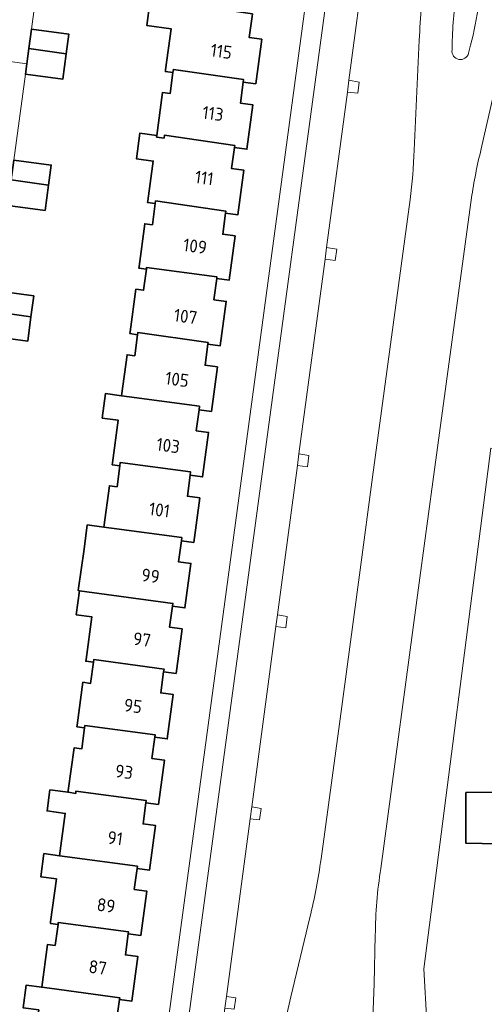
# Model space of a CAD drawing. Extents: x 150256 to 156914, y 461459 to 469481.
# Tile 595 of 656: x 154814 to 154862, y 468007 to 468110. Entities that reach past the tile are written whole.
import ezdxf
from ezdxf.enums import TextEntityAlignment as Align

# ---------------------------------------------------------------- set-up
doc = ezdxf.new("R2010")
doc.units = 0
doc.header["$LTSCALE"] = 0.75
for name, color, linetype, lineweight in [('B-RO-IE-TERREINAFSCHEIDING_KUNSTMATIG_HEKWERK-G', 251, 'IE-TERREINAFSCHEIDING-KUNSTMATIG', 18), ('B-RO-OG-BEBOUWING-GV', 6, 'CONTINUOUS', 35), ('B-RO-OG-BEBOUWING-T18', 1, 'CONTINUOUS', 18), ('B-RO-OG-TERREIN_CULTUURSCHEIDING-GV', 251, 'CONTINUOUS', 18), ('B-RO-VH-VERHARDING_ASFALT-GV', 251, 'CONTINUOUS', 18), ('B-RO-VH-VERHARDING_BETONSTRAATSTEEN-GV', 251, 'CONTINUOUS', 18), ('B-RO-VH-VERHARDING_TEGEL-GV', 251, 'CONTINUOUS', 18)]:
    doc.layers.add(name, color=color, linetype=linetype, lineweight=lineweight)
doc.styles.add('NLCS-ISO-M200-T18', font='NLCS-ISO.ttf', dxfattribs={"height": 360})
doc.linetypes.add('IE-TERREINAFSCHEIDING-KUNSTMATIG', pattern='A,4,[82,NLCS.SHX,S=0.75,R=90,X=0,Y=0],4,-2', length=10)

msp = doc.modelspace()

# ---------------------------------------------------------------- linework, layer by layer
at = {"layer": 'B-RO-IE-TERREINAFSCHEIDING_KUNSTMATIG_HEKWERK-G'}
for points in [[(154855.684, 468011.133), (154862.682, 468065.459)], [(154855.684, 468011.133), (154862.682, 468065.459)], [(154856.308, 468000), (154855.684, 468011.133)], [(154856.308, 468000), (154855.684, 468011.133)]]:
    msp.add_lwpolyline(points, dxfattribs=at)
at = {"layer": 'B-RO-OG-BEBOUWING-GV'}
for points in [[(154837.762, 468110.503), (154837.799, 468110.774), (154830.475, 468111.838), (154830.428, 468111.493), (154829.635, 468111.6), (154827.179, 468111.931), (154827.084, 468111.944), (154826.765, 468109.578), (154829.316, 468109.233), (154828.736, 468104.94), (154828.712, 468104.762), (154829.505, 468104.655), (154829.549, 468104.98), (154836.873, 468103.916), (154836.839, 468103.665), (154838.137, 468103.49), (154838.763, 468108.128), (154837.465, 468108.304)], [(154837.762, 468110.503), (154837.799, 468110.774), (154830.475, 468111.838), (154830.428, 468111.493), (154829.635, 468111.6), (154827.179, 468111.931), (154827.084, 468111.944), (154826.765, 468109.578), (154829.316, 468109.233), (154828.736, 468104.94), (154828.712, 468104.762), (154829.505, 468104.655), (154829.549, 468104.98), (154836.873, 468103.916), (154836.839, 468103.665), (154838.137, 468103.49), (154838.763, 468108.128), (154837.465, 468108.304)], [(154814.747, 468109.198), (154814.476, 468107.17), (154818.365, 468106.605), (154818.642, 468108.677)], [(154814.747, 468109.198), (154814.476, 468107.17), (154818.365, 468106.605), (154818.642, 468108.677)], [(154818.365, 468106.605), (154814.476, 468107.17), (154814.263, 468105.573), (154814.116, 468104.475), (154818.011, 468103.954)], [(154818.365, 468106.605), (154814.476, 468107.17), (154814.263, 468105.573), (154814.116, 468104.475), (154818.011, 468103.954)], [(154828.583, 468097.817), (154828.624, 468098.122), (154835.948, 468097.058), (154835.917, 468096.827), (154837.215, 468096.652), (154837.839, 468101.29), (154836.542, 468101.465), (154836.839, 468103.665), (154836.873, 468103.916), (154829.549, 468104.98), (154829.505, 468104.655), (154829.208, 468102.455), (154828.415, 468102.561), (154827.813, 468098.095), (154827.79, 468097.924)], [(154828.583, 468097.817), (154828.624, 468098.122), (154835.948, 468097.058), (154835.917, 468096.827), (154837.215, 468096.652), (154837.839, 468101.29), (154836.542, 468101.465), (154836.839, 468103.665), (154836.873, 468103.916), (154829.549, 468104.98), (154829.505, 468104.655), (154829.208, 468102.455), (154828.415, 468102.561), (154827.813, 468098.095), (154827.79, 468097.924)], [(154835.917, 468096.827), (154835.948, 468097.058), (154828.624, 468098.122), (154828.583, 468097.817), (154827.79, 468097.924), (154827.813, 468098.095), (154826.052, 468098.333), (154825.69, 468095.653), (154827.451, 468095.415), (154826.891, 468091.263), (154826.867, 468091.086), (154827.659, 468090.979), (154827.697, 468091.264), (154835.022, 468090.2), (154834.994, 468089.989), (154836.292, 468089.814), (154836.918, 468094.453), (154835.62, 468094.628)], [(154835.917, 468096.827), (154835.948, 468097.058), (154828.624, 468098.122), (154828.583, 468097.817), (154827.79, 468097.924), (154827.813, 468098.095), (154826.052, 468098.333), (154825.69, 468095.653), (154827.451, 468095.415), (154826.891, 468091.263), (154826.867, 468091.086), (154827.659, 468090.979), (154827.697, 468091.264), (154835.022, 468090.2), (154834.994, 468089.989), (154836.292, 468089.814), (154836.918, 468094.453), (154835.62, 468094.628)], [(154812.633, 468093.453), (154816.522, 468092.888), (154816.803, 468094.992), (154812.908, 468095.513)], [(154812.633, 468093.453), (154816.522, 468092.888), (154816.803, 468094.992), (154812.908, 468095.513)], [(154816.522, 468092.888), (154812.633, 468093.453), (154812.277, 468090.789), (154816.172, 468090.268)], [(154816.522, 468092.888), (154812.633, 468093.453), (154812.277, 468090.789), (154816.172, 468090.268)], [(154827.659, 468090.979), (154827.363, 468088.779), (154826.57, 468088.886), (154825.969, 468084.425), (154825.945, 468084.248), (154826.738, 468084.141), (154826.762, 468084.318), (154834.096, 468083.328), (154834.072, 468083.152), (154835.37, 468082.976), (154835.995, 468087.615), (154834.698, 468087.79), (154834.994, 468089.989), (154835.022, 468090.2), (154827.697, 468091.264)], [(154827.659, 468090.979), (154827.363, 468088.779), (154826.57, 468088.886), (154825.969, 468084.425), (154825.945, 468084.248), (154826.738, 468084.141), (154826.762, 468084.318), (154834.096, 468083.328), (154834.072, 468083.152), (154835.37, 468082.976), (154835.995, 468087.615), (154834.698, 468087.79), (154834.994, 468089.989), (154835.022, 468090.2), (154827.697, 468091.264)], [(154834.072, 468083.152), (154834.096, 468083.328), (154826.762, 468084.318), (154826.738, 468084.141), (154826.441, 468081.941), (154825.648, 468082.048), (154825.046, 468077.587), (154825.022, 468077.41), (154825.815, 468077.303), (154825.848, 468077.546), (154833.172, 468076.483), (154833.149, 468076.314), (154834.447, 468076.139), (154835.073, 468080.777), (154833.775, 468080.952)], [(154834.072, 468083.152), (154834.096, 468083.328), (154826.762, 468084.318), (154826.738, 468084.141), (154826.441, 468081.941), (154825.648, 468082.048), (154825.046, 468077.587), (154825.022, 468077.41), (154825.815, 468077.303), (154825.848, 468077.546), (154833.172, 468076.483), (154833.149, 468076.314), (154834.447, 468076.139), (154835.073, 468080.777), (154833.775, 468080.952)], [(154810.798, 468079.729), (154814.688, 468079.165), (154814.979, 468081.349), (154811.083, 468081.869)], [(154810.798, 468079.729), (154814.688, 468079.165), (154814.979, 468081.349), (154811.083, 468081.869)], [(154814.688, 468079.165), (154810.798, 468079.729), (154810.454, 468077.152), (154814.35, 468076.632)], [(154814.688, 468079.165), (154810.798, 468079.729), (154810.454, 468077.152), (154814.35, 468076.632)], [(154832.227, 468069.476), (154833.524, 468069.3), (154834.15, 468073.939), (154832.853, 468074.114), (154833.149, 468076.314), (154833.172, 468076.483), (154825.848, 468077.546), (154825.815, 468077.303), (154825.519, 468075.104), (154824.726, 468075.211), (154824.149, 468070.932), (154824.942, 468070.825), (154832.275, 468069.835)], [(154832.227, 468069.476), (154833.524, 468069.3), (154834.15, 468073.939), (154832.853, 468074.114), (154833.149, 468076.314), (154833.172, 468076.483), (154825.848, 468077.546), (154825.815, 468077.303), (154825.519, 468075.104), (154824.726, 468075.211), (154824.149, 468070.932), (154824.942, 468070.825), (154832.275, 468069.835)], [(154823.97, 468063.627), (154824.016, 468063.966), (154831.35, 468062.976), (154831.304, 468062.638), (154832.602, 468062.463), (154833.227, 468067.101), (154831.93, 468067.276), (154832.227, 468069.476), (154832.275, 468069.835), (154824.942, 468070.825), (154824.149, 468070.932), (154822.468, 468071.159), (154822.122, 468068.6), (154823.802, 468068.373), (154823.201, 468063.911), (154823.177, 468063.735)], [(154823.97, 468063.627), (154824.016, 468063.966), (154831.35, 468062.976), (154831.304, 468062.638), (154832.602, 468062.463), (154833.227, 468067.101), (154831.93, 468067.276), (154832.227, 468069.476), (154832.275, 468069.835), (154824.942, 468070.825), (154824.149, 468070.932), (154822.468, 468071.159), (154822.122, 468068.6), (154823.802, 468068.373), (154823.201, 468063.911), (154823.177, 468063.735)], [(154830.382, 468055.8), (154831.679, 468055.625), (154832.305, 468060.264), (154831.008, 468060.439), (154831.304, 468062.638), (154831.35, 468062.976), (154824.016, 468063.966), (154823.97, 468063.627), (154823.674, 468061.428), (154822.881, 468061.535), (154822.298, 468057.216), (154823.091, 468057.109), (154830.425, 468056.119)], [(154830.382, 468055.8), (154831.679, 468055.625), (154832.305, 468060.264), (154831.008, 468060.439), (154831.304, 468062.638), (154831.35, 468062.976), (154824.016, 468063.966), (154823.97, 468063.627), (154823.674, 468061.428), (154822.881, 468061.535), (154822.298, 468057.216), (154823.091, 468057.109), (154830.425, 468056.119)], [(154829.459, 468048.962), (154830.757, 468048.787), (154831.383, 468053.426), (154830.085, 468053.601), (154830.382, 468055.8), (154830.425, 468056.119), (154823.091, 468057.109), (154822.298, 468057.216), (154820.567, 468057.45), (154820.227, 468054.931), (154819.619, 468050.594), (154819.749, 468050.576), (154829.499, 468049.26)], [(154829.459, 468048.962), (154830.757, 468048.787), (154831.383, 468053.426), (154830.085, 468053.601), (154830.382, 468055.8), (154830.425, 468056.119), (154823.091, 468057.109), (154822.298, 468057.216), (154820.567, 468057.45), (154820.227, 468054.931), (154819.619, 468050.594), (154819.749, 468050.576), (154829.499, 468049.26)], [(154828.537, 468042.124), (154829.835, 468041.949), (154830.461, 468046.588), (154829.163, 468046.763), (154829.459, 468048.962), (154829.499, 468049.26), (154819.749, 468050.576), (154819.412, 468048.078), (154821.036, 468047.859), (154820.434, 468043.397), (154820.41, 468043.22), (154821.203, 468043.113), (154821.241, 468043.392), (154828.575, 468042.402)], [(154828.537, 468042.124), (154829.835, 468041.949), (154830.461, 468046.588), (154829.163, 468046.763), (154829.459, 468048.962), (154829.499, 468049.26), (154819.749, 468050.576), (154819.412, 468048.078), (154821.036, 468047.859), (154820.434, 468043.397), (154820.41, 468043.22), (154821.203, 468043.113), (154821.241, 468043.392), (154828.575, 468042.402)], [(154820.28, 468036.275), (154820.315, 468036.534), (154827.649, 468035.544), (154827.614, 468035.285), (154828.912, 468035.111), (154829.538, 468039.75), (154828.24, 468039.924), (154828.537, 468042.124), (154828.575, 468042.402), (154821.241, 468043.392), (154821.203, 468043.113), (154820.906, 468040.915), (154820.113, 468041.022), (154819.511, 468036.559), (154819.487, 468036.382)], [(154820.28, 468036.275), (154820.315, 468036.534), (154827.649, 468035.544), (154827.614, 468035.285), (154828.912, 468035.111), (154829.538, 468039.75), (154828.24, 468039.924), (154828.537, 468042.124), (154828.575, 468042.402), (154821.241, 468043.392), (154821.203, 468043.113), (154820.906, 468040.915), (154820.113, 468041.022), (154819.511, 468036.559), (154819.487, 468036.382)], [(154820.28, 468036.275), (154819.984, 468034.077), (154819.191, 468034.184), (154818.589, 468029.721), (154818.564, 468029.544), (154819.358, 468029.437), (154819.39, 468029.676), (154826.724, 468028.686), (154826.692, 468028.448), (154827.989, 468028.273), (154828.615, 468032.912), (154827.318, 468033.087), (154827.614, 468035.285), (154827.649, 468035.544), (154820.315, 468036.534)], [(154820.28, 468036.275), (154819.984, 468034.077), (154819.191, 468034.184), (154818.589, 468029.721), (154818.564, 468029.544), (154819.358, 468029.437), (154819.39, 468029.676), (154826.724, 468028.686), (154826.692, 468028.448), (154827.989, 468028.273), (154828.615, 468032.912), (154827.318, 468033.087), (154827.614, 468035.285), (154827.649, 468035.544), (154820.315, 468036.534)], [(154825.77, 468021.61), (154827.067, 468021.435), (154827.693, 468026.075), (154826.395, 468026.25), (154826.692, 468028.448), (154826.724, 468028.686), (154819.39, 468029.676), (154819.358, 468029.437), (154818.564, 468029.544), (154816.664, 468029.8), (154816.367, 468027.602), (154818.268, 468027.346), (154817.672, 468022.925), (154818.464, 468022.818), (154825.799, 468021.828)], [(154825.77, 468021.61), (154827.067, 468021.435), (154827.693, 468026.075), (154826.395, 468026.25), (154826.692, 468028.448), (154826.724, 468028.686), (154819.39, 468029.676), (154819.358, 468029.437), (154818.564, 468029.544), (154816.664, 468029.8), (154816.367, 468027.602), (154818.268, 468027.346), (154817.672, 468022.925), (154818.464, 468022.818), (154825.799, 468021.828)], [(154860.077, 468029.534), (154860.076, 468024.237), (154863.481, 468024.182), (154863.509, 468029.56)], [(154860.077, 468029.534), (154860.076, 468024.237), (154863.481, 468024.182), (154863.509, 468029.56)], [(154817.513, 468015.761), (154817.54, 468015.96), (154824.874, 468014.97), (154824.847, 468014.772), (154826.144, 468014.597), (154826.77, 468019.237), (154825.473, 468019.412), (154825.77, 468021.61), (154825.799, 468021.828), (154818.464, 468022.818), (154817.672, 468022.925), (154816.035, 468023.146), (154815.706, 468020.731), (154817.346, 468020.508), (154816.744, 468016.045), (154816.72, 468015.868)], [(154817.513, 468015.761), (154817.54, 468015.96), (154824.874, 468014.97), (154824.847, 468014.772), (154826.144, 468014.597), (154826.77, 468019.237), (154825.473, 468019.412), (154825.77, 468021.61), (154825.799, 468021.828), (154818.464, 468022.818), (154817.672, 468022.925), (154816.035, 468023.146), (154815.706, 468020.731), (154817.346, 468020.508), (154816.744, 468016.045), (154816.72, 468015.868)], [(154823.925, 468007.934), (154825.222, 468007.759), (154825.848, 468012.399), (154824.551, 468012.574), (154824.847, 468014.772), (154824.874, 468014.97), (154817.54, 468015.96), (154817.513, 468015.761), (154817.216, 468013.563), (154816.423, 468013.67), (154815.821, 468009.209), (154816.615, 468009.102), (154823.949, 468008.112)], [(154823.925, 468007.934), (154825.222, 468007.759), (154825.848, 468012.399), (154824.551, 468012.574), (154824.847, 468014.772), (154824.874, 468014.97), (154817.54, 468015.96), (154817.513, 468015.761), (154817.216, 468013.563), (154816.423, 468013.67), (154815.821, 468009.209), (154816.615, 468009.102), (154823.949, 468008.112)], [(154815.501, 468006.832), (154814.874, 468002.182), (154824.3, 468000.92), (154824.927, 468005.561), (154823.628, 468005.736), (154823.925, 468007.934), (154823.949, 468008.112), (154816.615, 468009.102), (154815.821, 468009.209), (154814.208, 468009.427), (154813.887, 468007.05)], [(154815.501, 468006.832), (154814.874, 468002.182), (154824.3, 468000.92), (154824.927, 468005.561), (154823.628, 468005.736), (154823.925, 468007.934), (154823.949, 468008.112), (154816.615, 468009.102), (154815.821, 468009.209), (154814.208, 468009.427), (154813.887, 468007.05)]]:
    msp.add_lwpolyline(points, close=True, dxfattribs=at)
at = {"layer": 'B-RO-OG-TERREIN_CULTUURSCHEIDING-GV'}
for points in [[(154855.856, 468115.227), (154856, 468116.412), (154849.644, 468117.121), (154847.869, 468103.849), (154848.948, 468103.66), (154848.799, 468102.497), (154847.705, 468102.626), (154845.535, 468086.405), (154846.598, 468086.239), (154846.428, 468085.051), (154845.371, 468085.175), (154842.653, 468064.863), (154843.692, 468064.696), (154843.53, 468063.511), (154842.489, 468063.635), (154841.175, 468053.811), (154840.406, 468048.066)], [(154855.856, 468115.227), (154856, 468116.412), (154849.644, 468117.121), (154847.869, 468103.849), (154848.948, 468103.66), (154848.799, 468102.497), (154847.705, 468102.626), (154845.535, 468086.405), (154846.598, 468086.239), (154846.428, 468085.051), (154845.371, 468085.175), (154842.653, 468064.863), (154843.692, 468064.696), (154843.53, 468063.511), (154842.489, 468063.635), (154841.175, 468053.811), (154840.406, 468048.066)], [(154854.667, 468096.568), (154855.205, 468108.037)], [(154854.667, 468096.568), (154855.205, 468108.037)], [(154864.049, 468107.217), (154861.751, 468097)], [(154864.049, 468107.217), (154861.751, 468097)], [(154844.959, 468022.588), (154846.871, 468036.7), (154849.026, 468052.755), (154850.325, 468062.437), (154854.24, 468091.397)], [(154844.959, 468022.588), (154846.871, 468036.7), (154849.026, 468052.755), (154850.325, 468062.437), (154854.24, 468091.397)], [(154860.7, 468091.845), (154856.62, 468061.943), (154855.272, 468051.915), (154851.199, 468021.605)], [(154860.7, 468091.845), (154856.62, 468061.943), (154855.272, 468051.915), (154851.199, 468021.605)], [(154856.296, 467990.182), (154856.696, 467992.823), (154856.308, 468000), (154855.684, 468011.133), (154862.682, 468065.459), (154865.21, 468065.192), (154865.509, 468066.631), (154866.484, 468072.823)], [(154856.296, 467990.182), (154856.696, 467992.823), (154856.308, 468000), (154855.684, 468011.133), (154862.682, 468065.459), (154865.21, 468065.192), (154865.509, 468066.631), (154866.484, 468072.823)], [(154840.406, 468048.066), (154841.414, 468047.905), (154841.275, 468046.713), (154840.242, 468046.836), (154837.725, 468028.019), (154838.699, 468027.869), (154838.55, 468026.658), (154837.56, 468026.791), (154835.08, 468008.252), (154836.052, 468008.085), (154835.906, 468006.92), (154834.915, 468007.02), (154834.088, 468000.835), (154833.238, 467995.826)], [(154840.406, 468048.066), (154841.414, 468047.905), (154841.275, 468046.713), (154840.242, 468046.836), (154837.725, 468028.019), (154838.699, 468027.869), (154838.55, 468026.658), (154837.56, 468026.791), (154835.08, 468008.252), (154836.052, 468008.085), (154835.906, 468006.92), (154834.915, 468007.02), (154834.088, 468000.835), (154833.238, 467995.826)], [(154835.628, 467993.123), (154839.205, 467992.611), (154840.553, 468002.543), (154841.076, 468005.006), (154841.791, 468008.216), (154843.8, 468016.486)], [(154835.628, 467993.123), (154839.205, 467992.611), (154840.553, 468002.543), (154841.076, 468005.006), (154841.791, 468008.216), (154843.8, 468016.486)], [(154850.619, 468014.621), (154850.497, 468009.565), (154850.279, 468004.214), (154850.157, 468002.247)], [(154850.619, 468014.621), (154850.497, 468009.565), (154850.279, 468004.214), (154850.157, 468002.247)]]:
    msp.add_lwpolyline(points, dxfattribs=at)
for points in [[(154855.205, 468108.037, -0.0218332), (154855.856, 468115.227)], [(154855.205, 468108.037, -0.0218332), (154855.856, 468115.227)], [(154854.24, 468091.397, 0.0257206), (154854.667, 468096.568)], [(154854.24, 468091.397, 0.0257206), (154854.667, 468096.568)], [(154861.751, 468097, 0.0261683), (154860.7, 468091.845)], [(154861.751, 468097, 0.0261683), (154860.7, 468091.845)], [(154843.8, 468016.486, 0.0254183), (154844.959, 468022.588)], [(154843.8, 468016.486, 0.0254183), (154844.959, 468022.588)], [(154851.199, 468021.605, 0.0401005), (154850.619, 468014.621)], [(154851.199, 468021.605, 0.0401005), (154850.619, 468014.621)]]:
    msp.add_lwpolyline(points, format="xyb", dxfattribs=at)
at = {"layer": 'B-RO-VH-VERHARDING_ASFALT-GV'}
for points in [[(154848.656, 468139.32), (154848.601, 468138.567), (154848.475, 468137.106), (154848.314, 468135.649), (154848.294, 468135.555), (154848.287, 468135.508), (154846.879, 468122.383), (154846.871, 468122.296), (154846.129, 468116.813), (154837.664, 468054.284), (154830.315, 468000), (154829.89, 467996.928), (154829.882, 467996.889), (154829.15, 467991.871)], [(154848.656, 468139.32), (154848.601, 468138.567), (154848.475, 468137.106), (154848.314, 468135.649), (154848.294, 468135.555), (154848.287, 468135.508), (154846.879, 468122.383), (154846.871, 468122.296), (154846.129, 468116.813), (154837.664, 468054.284), (154830.315, 468000), (154829.89, 467996.928), (154829.882, 467996.889), (154829.15, 467991.871)], [(154832.584, 467991.057), (154833.238, 467995.826), (154834.088, 468000.835), (154834.915, 468007.02), (154835.08, 468008.252), (154837.56, 468026.791), (154837.725, 468028.019), (154840.242, 468046.836), (154840.406, 468048.066), (154841.175, 468053.811), (154842.489, 468063.635), (154842.653, 468064.863), (154845.371, 468085.175), (154845.535, 468086.405), (154847.705, 468102.626), (154847.869, 468103.849), (154849.644, 468117.121)], [(154832.584, 467991.057), (154833.238, 467995.826), (154834.088, 468000.835), (154834.915, 468007.02), (154835.08, 468008.252), (154837.56, 468026.791), (154837.725, 468028.019), (154840.242, 468046.836), (154840.406, 468048.066), (154841.175, 468053.811), (154842.489, 468063.635), (154842.653, 468064.863), (154845.371, 468085.175), (154845.535, 468086.405), (154847.705, 468102.626), (154847.869, 468103.849), (154849.644, 468117.121)], [(154855.205, 468108.037), (154854.667, 468096.568)], [(154855.205, 468108.037), (154854.667, 468096.568)], [(154858.624, 468107.013), (154858.642, 468107.658)], [(154858.624, 468107.013), (154858.642, 468107.658)], [(154860.427, 468106.965), (154860.353, 468106.677)], [(154860.427, 468106.965), (154860.353, 468106.677)], [(154861.751, 468097), (154864.049, 468107.217)], [(154861.751, 468097), (154864.049, 468107.217)], [(154854.24, 468091.397), (154850.325, 468062.437), (154849.026, 468052.755), (154846.871, 468036.7), (154844.959, 468022.588)], [(154854.24, 468091.397), (154850.325, 468062.437), (154849.026, 468052.755), (154846.871, 468036.7), (154844.959, 468022.588)], [(154851.199, 468021.605), (154855.272, 468051.915), (154856.62, 468061.943), (154860.7, 468091.845)], [(154851.199, 468021.605), (154855.272, 468051.915), (154856.62, 468061.943), (154860.7, 468091.845)], [(154843.8, 468016.486), (154841.791, 468008.216), (154841.076, 468005.006), (154840.553, 468002.543), (154839.205, 467992.611), (154838.501, 467987.602)], [(154843.8, 468016.486), (154841.791, 468008.216), (154841.076, 468005.006), (154840.553, 468002.543), (154839.205, 467992.611), (154838.501, 467987.602)], [(154850.157, 468002.247), (154850.279, 468004.214), (154850.497, 468009.565), (154850.619, 468014.621)], [(154850.157, 468002.247), (154850.279, 468004.214), (154850.497, 468009.565), (154850.619, 468014.621)]]:
    msp.add_lwpolyline(points, dxfattribs=at)
for points in [[(154855.856, 468115.227, 0.0218332), (154855.205, 468108.037)], [(154855.856, 468115.227, 0.0218332), (154855.205, 468108.037)], [(154861.883, 468115.659, -0.0434913), (154860.427, 468106.965)], [(154861.883, 468115.659, -0.0434913), (154860.427, 468106.965)], [(154858.642, 468107.658, -0.0267577), (154859.126, 468113.563)], [(154858.642, 468107.658, -0.0267577), (154859.126, 468113.563)], [(154860.353, 468106.677, -0.9392069), (154858.624, 468107.013)], [(154860.353, 468106.677, -0.9392069), (154858.624, 468107.013)], [(154854.667, 468096.568, -0.0257206), (154854.24, 468091.397)], [(154854.667, 468096.568, -0.0257206), (154854.24, 468091.397)], [(154860.7, 468091.845, -0.0261683), (154861.751, 468097)], [(154860.7, 468091.845, -0.0261683), (154861.751, 468097)], [(154844.959, 468022.588, -0.0254183), (154843.8, 468016.486)], [(154844.959, 468022.588, -0.0254183), (154843.8, 468016.486)], [(154850.619, 468014.621, -0.0401005), (154851.199, 468021.605)], [(154850.619, 468014.621, -0.0401005), (154851.199, 468021.605)]]:
    msp.add_lwpolyline(points, format="xyb", dxfattribs=at)
at = {"layer": 'B-RO-VH-VERHARDING_BETONSTRAATSTEEN-GV'}
for points in [[(154808.462, 468108.579), (154808.214, 468106.4), (154814.263, 468105.573), (154814.476, 468107.17), (154814.747, 468109.198), (154815.932, 468118.007), (154815.292, 468118.364), (154815.079, 468119.058), (154815.194, 468119.933), (154815.514, 468120.533), (154816.145, 468120.791), (154816.137, 468120.798)], [(154808.462, 468108.579), (154808.214, 468106.4), (154814.263, 468105.573), (154814.476, 468107.17), (154814.747, 468109.198), (154815.932, 468118.007), (154815.292, 468118.364), (154815.079, 468119.058), (154815.194, 468119.933), (154815.514, 468120.533), (154816.145, 468120.791), (154816.137, 468120.798)], [(154858.642, 468107.658), (154858.624, 468107.013)], [(154858.642, 468107.658), (154858.624, 468107.013)], [(154860.353, 468106.677), (154860.427, 468106.965)], [(154860.353, 468106.677), (154860.427, 468106.965)], [(154812.908, 468095.513), (154814.116, 468104.475), (154814.263, 468105.573), (154808.214, 468106.4)], [(154812.908, 468095.513), (154814.116, 468104.475), (154814.263, 468105.573), (154808.214, 468106.4)]]:
    msp.add_lwpolyline(points, dxfattribs=at)
for points in [[(154860.427, 468106.965, 0.0434913), (154861.883, 468115.659)], [(154860.427, 468106.965, 0.0434913), (154861.883, 468115.659)], [(154859.126, 468113.563, 0.0267577), (154858.642, 468107.658)], [(154859.126, 468113.563, 0.0267577), (154858.642, 468107.658)], [(154858.624, 468107.013, 0.9392069), (154860.353, 468106.677)], [(154858.624, 468107.013, 0.9392069), (154860.353, 468106.677)]]:
    msp.add_lwpolyline(points, format="xyb", dxfattribs=at)
for points in [[(154847.705, 468102.626), (154848.799, 468102.497), (154848.948, 468103.66), (154847.869, 468103.849)], [(154847.705, 468102.626), (154848.799, 468102.497), (154848.948, 468103.66), (154847.869, 468103.849)], [(154845.371, 468085.175), (154846.428, 468085.051), (154846.598, 468086.239), (154845.535, 468086.405)], [(154845.371, 468085.175), (154846.428, 468085.051), (154846.598, 468086.239), (154845.535, 468086.405)], [(154842.653, 468064.863), (154842.489, 468063.635), (154843.53, 468063.511), (154843.692, 468064.696)], [(154842.653, 468064.863), (154842.489, 468063.635), (154843.53, 468063.511), (154843.692, 468064.696)], [(154840.406, 468048.066), (154840.242, 468046.836), (154841.275, 468046.713), (154841.414, 468047.905)], [(154840.406, 468048.066), (154840.242, 468046.836), (154841.275, 468046.713), (154841.414, 468047.905)], [(154837.725, 468028.019), (154837.56, 468026.791), (154838.55, 468026.658), (154838.699, 468027.869)], [(154837.725, 468028.019), (154837.56, 468026.791), (154838.55, 468026.658), (154838.699, 468027.869)], [(154834.915, 468007.02), (154835.906, 468006.92), (154836.052, 468008.085), (154835.08, 468008.252)], [(154834.915, 468007.02), (154835.906, 468006.92), (154836.052, 468008.085), (154835.08, 468008.252)]]:
    msp.add_lwpolyline(points, close=True, dxfattribs=at)
at = {"layer": 'B-RO-VH-VERHARDING_TEGEL-GV'}
msp.add_lwpolyline([(154829.882, 467996.889), (154829.89, 467996.928), (154830.315, 468000), (154837.664, 468054.284), (154846.129, 468116.813), (154844.029, 468117), (154835.603, 468054.56), (154828.241, 468000), (154828.196, 467999.556), (154827.899, 467997.507), (154827.539, 467994.486)], dxfattribs=at)
msp.add_lwpolyline([(154829.882, 467996.889), (154829.89, 467996.928), (154830.315, 468000), (154837.664, 468054.284), (154846.129, 468116.813), (154844.029, 468117), (154835.603, 468054.56), (154828.241, 468000), (154828.196, 467999.556), (154827.899, 467997.507), (154827.539, 467994.486)], dxfattribs=at)

# ---------------------------------------------------------------- texts
at = {"layer": 'B-RO-OG-BEBOUWING-T18', "style": 'NLCS-ISO-M200-T18'}
for s, rotation, p in [('115', 352.3, (154834.556, 468106.866)), ('115', 352.3, (154834.556, 468106.866)), ('113', 352.4, (154833.681, 468100.384)), ('113', 352.4, (154833.681, 468100.384)), ('111', 352.3, (154832.775, 468093.662)), ('111', 352.3, (154832.775, 468093.662)), ('109', 352.3, (154831.814, 468086.537)), ('109', 352.3, (154831.814, 468086.537)), ('107', 352.3, (154830.825, 468079.207)), ('107', 352.3, (154830.825, 468079.207)), ('105', 352.3, (154829.938, 468072.637)), ('105', 352.3, (154829.938, 468072.637)), ('103', 352.3, (154829.007, 468065.735)), ('103', 352.3, (154829.007, 468065.735)), ('101', 352.3, (154828.1, 468059.014)), ('101', 352.3, (154828.1, 468059.014)), ('99', 352.3, (154827.173, 468052.14)), ('99', 352.3, (154827.173, 468052.14)), ('97', 352.3, (154826.276, 468045.489)), ('97', 352.3, (154826.276, 468045.489)), ('95', 352.3, (154825.341, 468038.56)), ('95', 352.3, (154825.341, 468038.56)), ('93', 352.3, (154824.413, 468031.686)), ('93', 352.3, (154824.413, 468031.686)), ('91', 352.3, (154823.479, 468024.759)), ('91', 352.3, (154823.479, 468024.759)), ('89', 352.3, (154822.532, 468017.741)), ('89', 352.3, (154822.532, 468017.741)), ('87', 352.3, (154821.659, 468011.27)), ('87', 352.3, (154821.659, 468011.27))]:
    msp.add_text(s, height=1.35, rotation=rotation, dxfattribs=at).set_placement(p, align=Align.MIDDLE)

doc.saveas('drawing.dxf')
